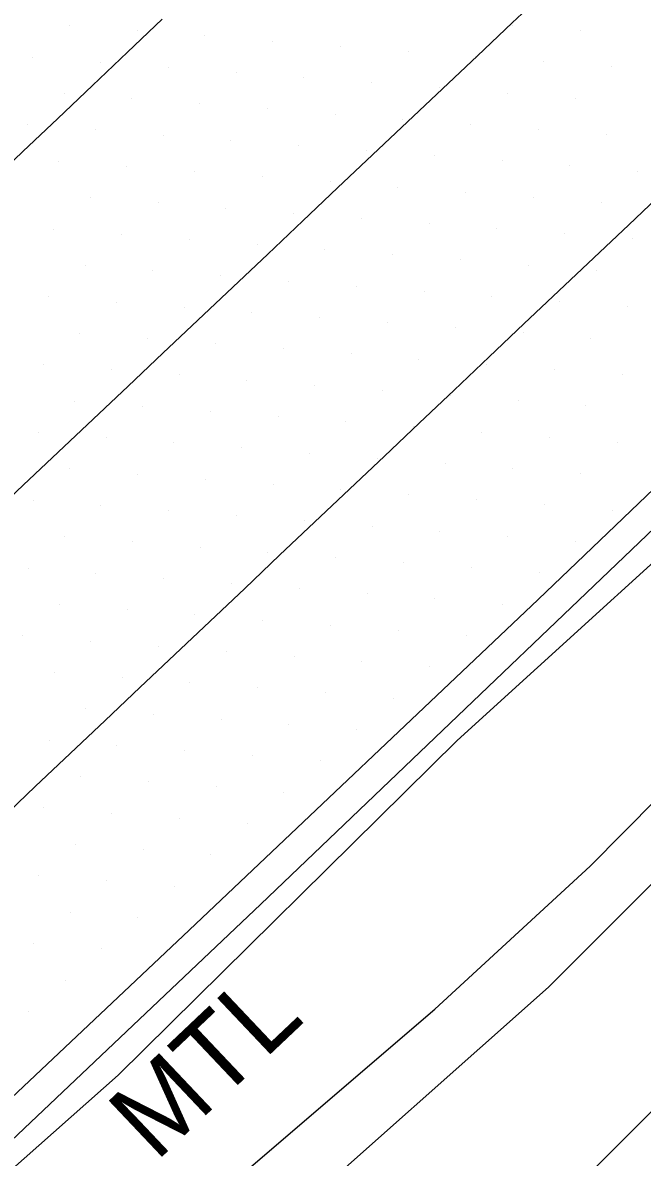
# Model space of a CAD drawing. Extents: x 1548934 to 1561348, y 809680 to 824075.
# Drawn here: x 1552193.9 to 1552226.1, y 810976.3 to 811035.3 of the extents above; entities that cross this region are included whole.
import ezdxf

# ---------------------------------------------------------------- set-up
doc = ezdxf.new("R2010")
doc.units = 0
for name, color, linetype in [('E_NCDOT_Vertical_Profile_Ground_Line', 7, 'Continuous'), ('Exist DTM Scan Elevation Point', 7, 'Continuous'), ('Exist Guardrail', 7, 'Continuous'), ('Exist Guardrail Text', 7, 'Continuous'), ('P_RDY_Terminator_Cell', 7, 'Continuous'), ('PH Exist DTM Breakline', 7, 'Continuous')]:
    doc.layers.add(name, color=color, linetype=linetype)

msp = doc.modelspace()

# ---------------------------------------------------------------- linework, layer by layer
at = {"layer": 'E_NCDOT_Vertical_Profile_Ground_Line'}
msp.add_lwpolyline([(1551911.033, 810719.298), (1551923.424, 810730.276), (1551945.867, 810750.201), (1551968.023, 810770.431), (1551990.144, 810790.698), (1552012.283, 810810.947), (1552034.431, 810831.185), (1552056.423, 810851.59), (1552074.962, 810868.368), (1552093.191, 810885.476), (1552111.451, 810902.55), (1552129.675, 810919.663), (1552147.898, 810936.778), (1552166.164, 810953.847), (1552184.38, 810970.968), (1552202.566, 810988.121), (1552220.715, 811005.314), (1552238.802, 811022.599), (1552256.952, 811039.884)], dxfattribs=at)
at = {"layer": 'Exist DTM Scan Elevation Point'}
for p, q in [((1552196.332, 811035.145), (1552196.332, 811035.145)), ((1552199.858, 811034.877), (1552199.858, 811034.877)), ((1552219.38, 811035.168), (1552219.38, 811035.168)), ((1552222.906, 811034.901), (1552222.906, 811034.901)), ((1552203.383, 811034.609), (1552203.383, 811034.609)), ((1552206.908, 811034.342), (1552206.908, 811034.342)), ((1552194.436, 811033.516), (1552194.436, 811033.516)), ((1552210.433, 811034.074), (1552210.433, 811034.074)), ((1552213.959, 811033.807), (1552213.959, 811033.807)), ((1552217.484, 811033.539), (1552217.484, 811033.539)), ((1552197.961, 811033.248), (1552197.961, 811033.248)), ((1552201.486, 811032.981), (1552201.486, 811032.981)), ((1552221.009, 811033.272), (1552221.009, 811033.272)), ((1552224.535, 811033.004), (1552224.535, 811033.004)), ((1552205.012, 811032.713), (1552205.012, 811032.713)), ((1552208.537, 811032.445), (1552208.537, 811032.445)), ((1552212.062, 811032.178), (1552212.062, 811032.178)), ((1552215.588, 811031.91), (1552215.588, 811031.91)), ((1552196.065, 811031.619), (1552196.065, 811031.619)), ((1552199.59, 811031.352), (1552199.59, 811031.352)), ((1552219.113, 811031.643), (1552219.113, 811031.643)), ((1552222.638, 811031.376), (1552222.638, 811031.376)), ((1552203.115, 811031.084), (1552203.115, 811031.084)), ((1552206.64, 811030.817), (1552206.64, 811030.817)), ((1552194.168, 811029.99), (1552194.168, 811029.99)), ((1552210.166, 811030.549), (1552210.166, 811030.549)), ((1552213.691, 811030.282), (1552213.691, 811030.282)), ((1552217.217, 811030.014), (1552217.217, 811030.014)), ((1552197.693, 811029.723), (1552197.693, 811029.723)), ((1552201.219, 811029.455), (1552201.219, 811029.455)), ((1552220.742, 811029.747), (1552220.742, 811029.747)), ((1552224.267, 811029.479), (1552224.267, 811029.479)), ((1552204.744, 811029.188), (1552204.744, 811029.188)), ((1552208.269, 811028.92), (1552208.269, 811028.92)), ((1552211.795, 811028.653), (1552211.795, 811028.653)), ((1552215.32, 811028.385), (1552215.32, 811028.385)), ((1552195.797, 811028.094), (1552195.797, 811028.094)), ((1552199.322, 811027.826), (1552199.322, 811027.826)), ((1552218.846, 811028.118), (1552218.846, 811028.118)), ((1552222.371, 811027.85), (1552222.371, 811027.85)), ((1552202.848, 811027.559), (1552202.848, 811027.559)), ((1552206.373, 811027.291), (1552206.373, 811027.291)), ((1552225.896, 811027.583), (1552225.896, 811027.583)), ((1552209.898, 811027.024), (1552209.898, 811027.024)), ((1552213.424, 811026.756), (1552213.424, 811026.756)), ((1552216.949, 811026.489), (1552216.949, 811026.489)), ((1552197.426, 811026.197), (1552197.426, 811026.197)), ((1552200.951, 811025.93), (1552200.951, 811025.93)), ((1552220.475, 811026.221), (1552220.475, 811026.221)), ((1552224, 811025.954), (1552224, 811025.954)), ((1552204.477, 811025.662), (1552204.477, 811025.662)), ((1552208.002, 811025.395), (1552208.002, 811025.395)), ((1552211.527, 811025.127), (1552211.527, 811025.127)), ((1552215.053, 811024.86), (1552215.053, 811024.86)), ((1552195.53, 811024.568), (1552195.53, 811024.568)), ((1552199.055, 811024.301), (1552199.055, 811024.301)), ((1552218.578, 811024.592), (1552218.578, 811024.592)), ((1552222.104, 811024.325), (1552222.104, 811024.325)), ((1552202.58, 811024.033), (1552202.58, 811024.033)), ((1552206.106, 811023.766), (1552206.106, 811023.766)), ((1552209.631, 811023.498), (1552209.631, 811023.498)), ((1552225.629, 811024.057), (1552225.629, 811024.057)), ((1552213.156, 811023.231), (1552213.156, 811023.231)), ((1552216.682, 811022.963), (1552216.682, 811022.963)), ((1552197.158, 811022.672), (1552197.158, 811022.672)), ((1552200.684, 811022.404), (1552200.684, 811022.404)), ((1552220.207, 811022.696), (1552220.207, 811022.696)), ((1552223.733, 811022.428), (1552223.733, 811022.428)), ((1552204.209, 811022.137), (1552204.209, 811022.137)), ((1552207.735, 811021.869), (1552207.735, 811021.869)), ((1552211.26, 811021.602), (1552211.26, 811021.602)), ((1552214.785, 811021.334), (1552214.785, 811021.334)), ((1552195.262, 811021.043), (1552195.262, 811021.043)), ((1552198.787, 811020.775), (1552198.787, 811020.775)), ((1552218.311, 811021.067), (1552218.311, 811021.067)), ((1552221.836, 811020.799), (1552221.836, 811020.799)), ((1552202.313, 811020.508), (1552202.313, 811020.508)), ((1552205.838, 811020.24), (1552205.838, 811020.24)), ((1552209.364, 811019.973), (1552209.364, 811019.973)), ((1552225.362, 811020.532), (1552225.362, 811020.532)), ((1552212.889, 811019.705), (1552212.889, 811019.705)), ((1552216.414, 811019.438), (1552216.414, 811019.438)), ((1552196.891, 811019.146), (1552196.891, 811019.146)), ((1552200.416, 811018.879), (1552200.416, 811018.879)), ((1552219.94, 811019.171), (1552219.94, 811019.171)), ((1552223.465, 811018.903), (1552223.465, 811018.903)), ((1552203.942, 811018.612), (1552203.942, 811018.612)), ((1552207.467, 811018.344), (1552207.467, 811018.344)), ((1552210.993, 811018.076), (1552210.993, 811018.076)), ((1552214.518, 811017.809), (1552214.518, 811017.809)), ((1552194.995, 811017.518), (1552194.995, 811017.518)), ((1552198.52, 811017.25), (1552198.52, 811017.25)), ((1552218.043, 811017.542), (1552218.043, 811017.542)), ((1552221.569, 811017.274), (1552221.569, 811017.274)), ((1552225.095, 811017.007), (1552225.095, 811017.007)), ((1552202.045, 811016.983), (1552202.045, 811016.983)), ((1552205.571, 811016.715), (1552205.571, 811016.715)), ((1552209.096, 811016.448), (1552209.096, 811016.448)), ((1552212.622, 811016.18), (1552212.622, 811016.18)), ((1552216.147, 811015.913), (1552216.147, 811015.913)), ((1552196.624, 811015.621), (1552196.624, 811015.621)), ((1552200.149, 811015.354), (1552200.149, 811015.354)), ((1552219.673, 811015.645), (1552219.673, 811015.645)), ((1552223.198, 811015.378), (1552223.198, 811015.378)), ((1552203.674, 811015.086), (1552203.674, 811015.086)), ((1552207.2, 811014.819), (1552207.2, 811014.819)), ((1552210.725, 811014.551), (1552210.725, 811014.551)), ((1552214.25, 811014.284), (1552214.25, 811014.284)), ((1552194.727, 811013.992), (1552194.727, 811013.992)), ((1552198.253, 811013.725), (1552198.253, 811013.725)), ((1552217.776, 811014.016), (1552217.776, 811014.016)), ((1552221.302, 811013.749), (1552221.302, 811013.749)), ((1552224.828, 811013.482), (1552224.828, 811013.482)), ((1552201.778, 811013.457), (1552201.778, 811013.457)), ((1552205.303, 811013.19), (1552205.303, 811013.19)), ((1552208.829, 811012.922), (1552208.829, 811012.922)), ((1552212.354, 811012.655), (1552212.354, 811012.655)), ((1552215.88, 811012.387), (1552215.88, 811012.387)), ((1552196.356, 811012.096), (1552196.356, 811012.096)), ((1552199.882, 811011.828), (1552199.882, 811011.828)), ((1552219.406, 811012.12), (1552219.406, 811012.12)), ((1552222.931, 811011.853), (1552222.931, 811011.853)), ((1552203.407, 811011.561), (1552203.407, 811011.561)), ((1552206.932, 811011.293), (1552206.932, 811011.293)), ((1552210.458, 811011.026), (1552210.458, 811011.026)), ((1552213.983, 811010.759), (1552213.983, 811010.759)), ((1552194.46, 811010.467), (1552194.46, 811010.467)), ((1552197.985, 811010.199), (1552197.985, 811010.199)), ((1552201.511, 811009.932), (1552201.511, 811009.932)), ((1552217.509, 811010.491), (1552217.509, 811010.491)), ((1552221.035, 811010.224), (1552221.035, 811010.224)), ((1552224.561, 811009.957), (1552224.561, 811009.957)), ((1552205.036, 811009.664), (1552205.036, 811009.664)), ((1552208.561, 811009.397), (1552208.561, 811009.397)), ((1552212.087, 811009.13), (1552212.087, 811009.13)), ((1552215.613, 811008.862), (1552215.613, 811008.862)), ((1552196.089, 811008.57), (1552196.089, 811008.57)), ((1552199.614, 811008.303), (1552199.614, 811008.303)), ((1552219.138, 811008.595), (1552219.138, 811008.595)), ((1552222.665, 811008.328), (1552222.665, 811008.328)), ((1552203.14, 811008.035), (1552203.14, 811008.035)), ((1552206.665, 811007.768), (1552206.665, 811007.768)), ((1552210.191, 811007.501), (1552210.191, 811007.501)), ((1552213.716, 811007.233), (1552213.716, 811007.233)), ((1552194.192, 811006.941), (1552194.192, 811006.941)), ((1552197.718, 811006.674), (1552197.718, 811006.674)), ((1552201.243, 811006.406), (1552201.243, 811006.406)), ((1552217.242, 811006.966), (1552217.242, 811006.966)), ((1552220.768, 811006.699), (1552220.768, 811006.699)), ((1552204.769, 811006.139), (1552204.769, 811006.139)), ((1552208.294, 811005.872), (1552208.294, 811005.872)), ((1552211.82, 811005.605), (1552211.82, 811005.605)), ((1552215.346, 811005.337), (1552215.346, 811005.337)), ((1552195.821, 811005.045), (1552195.821, 811005.045)), ((1552199.347, 811004.778), (1552199.347, 811004.778)), ((1552218.872, 811005.07), (1552218.872, 811005.07)), ((1552202.872, 811004.51), (1552202.872, 811004.51)), ((1552206.398, 811004.243), (1552206.398, 811004.243)), ((1552209.923, 811003.976), (1552209.923, 811003.976)), ((1552213.449, 811003.708), (1552213.449, 811003.708)), ((1552216.975, 811003.441), (1552216.975, 811003.441)), ((1552193.925, 811003.416), (1552193.925, 811003.416)), ((1552197.45, 811003.149), (1552197.45, 811003.149)), ((1552200.976, 811002.881), (1552200.976, 811002.881)), ((1552204.501, 811002.614), (1552204.501, 811002.614)), ((1552208.027, 811002.347), (1552208.027, 811002.347)), ((1552211.553, 811002.079), (1552211.553, 811002.079)), ((1552215.079, 811001.813), (1552215.079, 811001.813)), ((1552195.554, 811001.52), (1552195.554, 811001.52)), ((1552199.079, 811001.252), (1552199.079, 811001.252)), ((1552202.605, 811000.985), (1552202.605, 811000.985)), ((1552206.131, 811000.718), (1552206.131, 811000.718)), ((1552209.656, 811000.45), (1552209.656, 811000.45)), ((1552213.182, 811000.183), (1552213.182, 811000.183)), ((1552197.183, 810999.623), (1552197.183, 810999.623)), ((1552200.709, 810999.356), (1552200.709, 810999.356)), ((1552204.234, 810999.089), (1552204.234, 810999.089)), ((1552207.76, 810998.822), (1552207.76, 810998.822)), ((1552211.286, 810998.554), (1552211.286, 810998.554)), ((1552195.287, 810997.994), (1552195.287, 810997.994)), ((1552198.812, 810997.727), (1552198.812, 810997.727)), ((1552202.338, 810997.46), (1552202.338, 810997.46)), ((1552205.864, 810997.193), (1552205.864, 810997.193)), ((1552209.39, 810996.926), (1552209.39, 810996.926)), ((1552196.916, 810996.098), (1552196.916, 810996.098)), ((1552200.441, 810995.831), (1552200.441, 810995.831)), ((1552203.967, 810995.564), (1552203.967, 810995.564)), ((1552207.493, 810995.297), (1552207.493, 810995.297)), ((1552195.019, 810994.469), (1552195.019, 810994.469)), ((1552198.545, 810994.202), (1552198.545, 810994.202)), ((1552202.071, 810993.935), (1552202.071, 810993.935)), ((1552205.597, 810993.668), (1552205.597, 810993.668)), ((1552196.648, 810992.573), (1552196.648, 810992.573)), ((1552200.174, 810992.306), (1552200.174, 810992.306)), ((1552203.7, 810992.039), (1552203.7, 810992.039)), ((1552194.752, 810990.944), (1552194.752, 810990.944)), ((1552198.278, 810990.677), (1552198.278, 810990.677)), ((1552201.804, 810990.41), (1552201.804, 810990.41)), ((1552196.381, 810989.048), (1552196.381, 810989.048)), ((1552199.907, 810988.781), (1552199.907, 810988.781)), ((1552194.485, 810987.419), (1552194.485, 810987.419)), ((1552198.011, 810987.152), (1552198.011, 810987.152)), ((1552196.114, 810985.523), (1552196.114, 810985.523)), ((1552194.218, 810983.894), (1552194.218, 810983.894))]:
    msp.add_line(p, q, dxfattribs=at)
at = {"layer": 'Exist Guardrail'}
msp.add_lwpolyline([(1552254.529, 811035.189), (1552233.457, 811015.434), (1552206.304, 810989.464), (1552179.999, 810964.565), (1552157.746, 810943.365), (1552137.094, 810923.06)], dxfattribs=at)
at = {"layer": 'P_RDY_Terminator_Cell'}
for points in [[(1552192.122, 811009.536), (1552193.939, 811011.253), (1552195.756, 811012.97), (1552197.573, 811014.688), (1552199.39, 811016.405), (1552201.207, 811018.122), (1552203.024, 811019.839), (1552204.841, 811021.556), (1552206.658, 811023.273), (1552208.475, 811024.99), (1552210.292, 811026.707), (1552212.109, 811028.424), (1552213.926, 811030.142), (1552215.743, 811031.859), (1552217.56, 811033.576), (1552219.377, 811035.293), (1552221.194, 811037.01)], [(1552161.294, 810997.605), (1552163.107, 810999.327), (1552164.919, 811001.049), (1552166.732, 811002.771), (1552168.544, 811004.492), (1552170.357, 811006.214), (1552172.169, 811007.936), (1552173.982, 811009.658), (1552175.795, 811011.38), (1552177.607, 811013.101), (1552179.42, 811014.823), (1552181.232, 811016.545), (1552183.045, 811018.267), (1552184.857, 811019.989), (1552186.67, 811021.711), (1552188.482, 811023.432), (1552190.295, 811025.154), (1552192.107, 811026.876), (1552193.92, 811028.598), (1552195.733, 811030.32), (1552197.545, 811032.041), (1552199.357, 811033.764), (1552201.168, 811035.488)], [(1552227.247, 811026.514), (1552225.431, 811024.795), (1552223.615, 811023.077), (1552221.8, 811021.358), (1552219.984, 811019.639), (1552218.169, 811017.921), (1552216.353, 811016.202), (1552214.538, 811014.483), (1552212.722, 811012.765), (1552209.091, 811009.327), (1552207.276, 811007.609), (1552205.46, 811005.89), (1552203.645, 811004.171), (1552201.829, 811002.453), (1552200.013, 811000.734), (1552198.198, 810999.015), (1552196.382, 810997.297), (1552194.567, 810995.578), (1552192.751, 810993.859)]]:
    msp.add_lwpolyline(points, dxfattribs=at)
at = {"layer": 'PH Exist DTM Breakline'}
for points in [[(1552034.682, 810827.336), (1552045.39, 810836.839), (1552057.445, 810848.653), (1552073.238, 810863.394), (1552087.49, 810876.306), (1552110.392, 810897.468), (1552126.518, 810912.756), (1552142.148, 810926.371), (1552156.577, 810940.789), (1552169.312, 810953.067), (1552184.045, 810967.444), (1552198.882, 810980.586), (1552216.514, 810997.979), (1552233.022, 811012.993), (1552255.095, 811034.131)], [(1552037.768, 810816.551), (1552042.104, 810822.63), (1552054.176, 810835.577), (1552061.704, 810842.46), (1552077.67, 810856.277), (1552087.656, 810865.099), (1552094.583, 810872.644), (1552107.713, 810884.103), (1552116.59, 810893.297), (1552125.404, 810900.476), (1552133.466, 810907.83), (1552139.853, 810913.658), (1552147, 810920.641), (1552159.887, 810932.306), (1552172.582, 810946.304), (1552184.866, 810957.618), (1552194.567, 810967.528), (1552204.437, 810974.663), (1552215.344, 810984.003), (1552223.431, 810991.453), (1552233.87, 811001.991), (1552245.373, 811011.535), (1552259.168, 811025.274)], [(1552260.7, 811022.995), (1552248.034, 811010.769), (1552233.543, 810997.457), (1552221.25, 810985.158), (1552207.134, 810972.61), (1552199.275, 810963.735), (1552188.002, 810952.593), (1552172.863, 810937.123), (1552161.187, 810926.479), (1552151.347, 810915.54), (1552137.347, 810903.667), (1552124.625, 810890.931), (1552110.652, 810878.808), (1552091.531, 810862.813), (1552083.857, 810855.764), (1552069.192, 810843.636), (1552058.158, 810832.807), (1552047.02, 810823.128), (1552037.768, 810816.551)], [(1552046.12, 810786.569), (1552054.033, 810794.104), (1552062.003, 810801.976), (1552077.498, 810816.239), (1552085.283, 810826.764), (1552094.173, 810836.426), (1552100.294, 810842.018), (1552109.644, 810851.432), (1552120.557, 810862.276), (1552130.077, 810869.928), (1552143.778, 810883.605), (1552154.21, 810892.898), (1552160.014, 810898.151), (1552171.376, 810909.034), (1552183.341, 810925.585), (1552186.922, 810932.013), (1552195.927, 810941.338), (1552208.982, 810958.928), (1552218.943, 810971.036), (1552231.871, 810983.929), (1552244.433, 810995.107), (1552254.691, 811004.572), (1552265.022, 811015.68)]]:
    msp.add_lwpolyline(points, dxfattribs=at)

# ---------------------------------------------------------------- texts
at = {"layer": 'Exist Guardrail Text'}
msp.add_text('MTL', height=4.02, rotation=43.42684, dxfattribs=at).set_placement((1552200.836, 810976.027))

doc.saveas('drawing.dxf')
